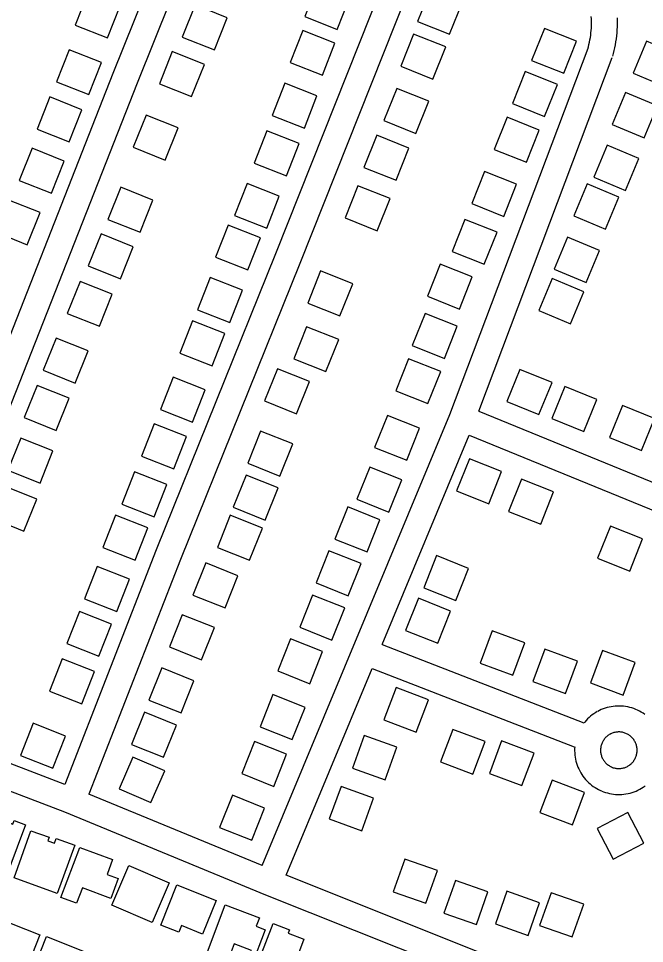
# Model space of a CAD drawing. Extents: x 3567028 to 3605064, y 510945 to 536587.
# Drawn here: x 3584168 to 3584891, y 529945 to 531015 of the extents above; entities that cross this region are included whole.
import ezdxf

# ---------------------------------------------------------------- set-up
doc = ezdxf.new("R2010")
doc.units = 0
doc.layers.add('V-BLDG-OTLN', color=7, linetype='Continuous')
doc.layers.add('V-ROAD-CNTR', color=7, linetype='Continuous')

msp = doc.modelspace()

# ---------------------------------------------------------------- linework, layer by layer
at = {"layer": 'V-BLDG-OTLN'}
for points in [[(3584536.2, 531002.2), (3584550.8, 531039.5), (3584513.6, 531054.1), (3584499, 531016.9)], [(3584270.8, 530992.4), (3584285.6, 531029.5), (3584248.4, 531044.3), (3584233.6, 531007.1)], [(3584644, 531048.6), (3584629.1, 531011.4), (3584666.2, 530996.6), (3584681.1, 531033.7)], [(3584372.1, 531030.4), (3584357.3, 530993.3), (3584394.4, 530978.4), (3584409.3, 531015.5)], [(3584519.2, 530949.1), (3584533.8, 530986.4), (3584496.6, 531001), (3584482, 530963.7)], [(3584624.6, 530996.7), (3584609.8, 530959.6), (3584646.9, 530944.7), (3584661.8, 530981.9)], [(3584798.2, 530951.4), (3584813, 530988.5), (3584775.8, 531003.3), (3584761, 530966.2)], [(3584893.6, 530988.6), (3584878.2, 530951.7), (3584915.1, 530936.3), (3584930.5, 530973.2)], [(3584249.2, 530926.7), (3584263.9, 530963.9), (3584226.8, 530978.6), (3584212, 530941.4)], [(3584345.8, 530976.4), (3584330.9, 530939.3), (3584368.1, 530924.4), (3584382.9, 530961.5)], [(3584776, 530901.5), (3584790.8, 530938.6), (3584753.7, 530953.4), (3584738.9, 530916.3)], [(3584498.4, 530888.1), (3584513, 530925.3), (3584475.8, 530939.9), (3584461.2, 530902.7)], [(3584605.2, 530933.9), (3584590.3, 530896.8), (3584627.4, 530881.9), (3584642.3, 530919)], [(3584226.7, 530872.1), (3584241.4, 530909.3), (3584204.2, 530924.1), (3584189.5, 530886.9)], [(3584869.5, 530929.1), (3584854.1, 530892.2), (3584891, 530876.8), (3584906.4, 530913.7)], [(3584315.5, 530903.1), (3584300.6, 530866), (3584337.7, 530851.1), (3584352.6, 530888.3)], [(3584755, 530848.6), (3584769.8, 530885.7), (3584732.6, 530900.5), (3584717.8, 530863.4)], [(3584477.7, 530833), (3584492.3, 530870.2), (3584455.1, 530884.8), (3584440.5, 530847.6)], [(3584582.1, 530879.7), (3584567.3, 530842.5), (3584604.4, 530827.7), (3584619.3, 530864.8)], [(3584848.2, 530868.4), (3584832.8, 530831.5), (3584869.7, 530816.1), (3584885.1, 530853)], [(3584206.1, 530812.8), (3584220.8, 530850), (3584183.7, 530864.8), (3584168.9, 530827.6)], [(3584728.9, 530786), (3584743.7, 530823.2), (3584706.6, 530838), (3584691.8, 530800.8)], [(3584286.4, 530819.6), (3584271.5, 530782.5), (3584308.7, 530767.6), (3584323.5, 530804.7)], [(3584454.9, 530772.2), (3584469.5, 530809.5), (3584432.2, 530824.1), (3584417.6, 530786.9)], [(3584560.2, 530821.4), (3584545.4, 530784.2), (3584582.5, 530769.4), (3584597.4, 530806.5)], [(3584825.1, 530823.5), (3584809.7, 530786.6), (3584846.6, 530771.2), (3584862, 530808.1)], [(3584178.2, 530753.2), (3584193, 530790.4), (3584155.8, 530805.1), (3584141.1, 530768)], [(3584433.2, 530724.1), (3584447.8, 530761.3), (3584410.5, 530775.9), (3584395.9, 530738.7)], [(3584706.3, 530730.6), (3584721.1, 530767.7), (3584683.9, 530782.5), (3584669.1, 530745.4)], [(3584263.6, 530765.8), (3584248.7, 530728.7), (3584285.8, 530713.8), (3584300.7, 530750.9)], [(3584802.6, 530761.8), (3584787.2, 530724.9), (3584824.1, 530709.5), (3584839.5, 530746.4)], [(3584677.7, 530678.8), (3584692.5, 530716), (3584655.4, 530730.8), (3584640.6, 530693.6)], [(3584517.2, 530722.9), (3584502.3, 530685.7), (3584539.4, 530670.9), (3584554.3, 530708)], [(3584239.4, 530710.9), (3584224.5, 530673.8), (3584261.6, 530658.9), (3584276.5, 530696)], [(3584412.2, 530663.4), (3584426.8, 530700.7), (3584389.5, 530715.3), (3584374.9, 530678)], [(3584784.6, 530714), (3584769.2, 530677.1), (3584806.1, 530661.7), (3584821.5, 530698.6)], [(3584392, 530613.4), (3584406.6, 530650.6), (3584369.3, 530665.2), (3584354.7, 530628)], [(3584660.2, 530621.9), (3584675.1, 530659.1), (3584637.9, 530673.9), (3584623.1, 530636.7)], [(3584501, 530658.5), (3584486.1, 530621.3), (3584523.3, 530606.5), (3584538.1, 530643.6)], [(3584211.5, 530645.2), (3584196.6, 530608.1), (3584233.7, 530593.2), (3584248.6, 530630.4)], [(3584641.2, 530569.6), (3584656, 530606.7), (3584618.8, 530621.5), (3584604, 530584.4)], [(3584467.3, 530609.9), (3584452.4, 530572.8), (3584489.5, 530557.9), (3584504.4, 530595.1)], [(3584732.4, 530572), (3584769.5, 530557), (3584784.6, 530594), (3584747.5, 530609.1)], [(3584189.5, 530590.6), (3584174.6, 530553.4), (3584211.7, 530538.6), (3584226.6, 530575.7)], [(3584369.3, 530548.1), (3584383.9, 530585.4), (3584346.7, 530600), (3584332.1, 530562.7)], [(3584784.4, 530552.4), (3584821.5, 530537.3), (3584836.5, 530574.4), (3584799.5, 530589.4)], [(3584851, 530530.4), (3584888, 530515.3), (3584903.1, 530552.4), (3584866.1, 530567.4)], [(3584616.8, 530504), (3584631.6, 530541.2), (3584594.4, 530556), (3584579.6, 530518.8)], [(3584347.6, 530494.2), (3584362.2, 530531.4), (3584324.9, 530546.1), (3584310.3, 530508.8)], [(3584447.9, 530537.8), (3584433, 530500.6), (3584470.1, 530485.8), (3584485, 530522.9)], [(3584170.7, 530529.7), (3584155.8, 530492.6), (3584193, 530477.7), (3584207.8, 530514.9)], [(3584726.4, 530490.9), (3584689.2, 530505.7), (3584674.4, 530468.6), (3584711.6, 530453.8)], [(3584596.2, 530444.1), (3584611, 530481.3), (3584573.9, 530496.1), (3584559.1, 530459)], [(3584324.8, 530438.8), (3584339.4, 530476), (3584302.2, 530490.6), (3584287.6, 530453.4)], [(3584431, 530487), (3584416.1, 530449.9), (3584453.3, 530435), (3584468.1, 530472.2)], [(3584152.1, 530474.1), (3584137.2, 530437), (3584174.3, 530422.1), (3584189.2, 530459.2)], [(3584786.4, 530467.4), (3584749.2, 530482.2), (3584734.4, 530445), (3584771.6, 530430.2)], [(3584412.8, 530440.5), (3584397.9, 530403.4), (3584435, 530388.5), (3584449.9, 530425.7)], [(3584570.9, 530398.1), (3584585.7, 530435.3), (3584548.6, 530450.1), (3584533.8, 530413)], [(3584302.9, 530388.6), (3584317.5, 530425.8), (3584280.3, 530440.5), (3584265.7, 530403.2)], [(3584889.3, 530413.1), (3584852.1, 530427.9), (3584837.3, 530390.8), (3584874.5, 530376)], [(3584549, 530347.5), (3584563.9, 530384.7), (3584526.7, 530399.5), (3584511.9, 530362.3)], [(3584651.1, 530393.9), (3584636.3, 530356.7), (3584673.5, 530341.9), (3584688.2, 530379.1)], [(3584281.7, 530329.4), (3584296.3, 530366.6), (3584259.1, 530381.3), (3584244.5, 530344)], [(3584384.5, 530385.4), (3584369.6, 530348.3), (3584406.8, 530333.4), (3584421.6, 530370.5)], [(3584530.2, 530296.2), (3584545, 530333.3), (3584507.8, 530348.2), (3584493, 530311)], [(3584630.2, 530344.5), (3584615.4, 530307.3), (3584652.5, 530292.5), (3584667.3, 530329.7)], [(3584261, 530277.6), (3584275.6, 530314.8), (3584238.4, 530329.4), (3584223.8, 530292.2)], [(3584357.4, 530325.5), (3584342.5, 530288.4), (3584379.7, 530273.5), (3584394.5, 530310.7)], [(3584701.7, 530269.4), (3584739.2, 530255.5), (3584753.1, 530293), (3584715.6, 530306.9)], [(3584504.7, 530245.7), (3584519.5, 530282.9), (3584482.4, 530297.7), (3584467.6, 530260.5)], [(3584762.6, 530248.4), (3584800.1, 530234.5), (3584814, 530272), (3584776.5, 530285.9)], [(3584829.2, 530246.6), (3584866.7, 530232.7), (3584880.6, 530270.2), (3584843, 530284.1)], [(3584241.3, 530222.7), (3584255.9, 530260), (3584218.6, 530274.6), (3584204, 530237.3)], [(3584333.6, 530264), (3584318.8, 530226.9), (3584355.9, 530212), (3584370.8, 530249.2)], [(3584641.8, 530227.3), (3584604.4, 530241.4), (3584590.2, 530204), (3584627.6, 530189.9)], [(3584484.4, 530181.3), (3584499.2, 530218.4), (3584462, 530233.2), (3584447.2, 530196.1)], [(3584313.5, 530212.7), (3584298.6, 530175.6), (3584335.7, 530160.7), (3584350.6, 530197.8)], [(3584207.7, 530148.1), (3584222.3, 530185.3), (3584185, 530200), (3584170.4, 530162.7)], [(3584567.7, 530185.9), (3584554.1, 530148.2), (3584591.7, 530134.7), (3584605.3, 530172.3)], [(3584707.4, 530178.8), (3584670, 530193), (3584655.8, 530155.6), (3584693.2, 530141.4)], [(3584463.1, 530127.1), (3584477.9, 530164.3), (3584440.8, 530179.1), (3584426, 530141.9)], [(3584763.8, 530165.4), (3584726.4, 530179.6), (3584712.2, 530142.1), (3584749.6, 530128)], [(3584284.3, 530124.2), (3584321, 530108.3), (3584337, 530145), (3584300.3, 530160.9)], [(3584822.2, 530120.2), (3584784.8, 530134.4), (3584770.7, 530097), (3584808.1, 530082.8)], [(3584540.8, 530127), (3584527.2, 530089.4), (3584564.8, 530075.8), (3584578.4, 530113.4)], [(3584437.6, 530064.8), (3584452.4, 530102), (3584415.3, 530116.8), (3584400.5, 530079.6)], [(3584126.6, 530100.2), (3584144.6, 530093.6), (3584143.3, 530090.1), (3584161.6, 530083.3), (3584163.1, 530087.5), (3584176.2, 530082.6), (3584157.1, 530031.2), (3584146, 530035.3), (3584143.9, 530029.4), (3584121.9, 530037.6), (3584124.1, 530043.3), (3584107.7, 530049.4)], [(3584872.3, 530096.9), (3584836.8, 530078.3), (3584855.3, 530042.9), (3584890.8, 530061.4)], [(3584162.9, 530021.5), (3584182.5, 530075.9), (3584203.5, 530068.3), (3584202, 530064.3), (3584209.8, 530061.4), (3584211.7, 530066.8), (3584233.1, 530059.1), (3584212.9, 530003.4)], [(3584217.2, 529998.7), (3584238.9, 530056.6), (3584276.9, 530042.4), (3584270.5, 530025.3), (3584283.2, 530020.6), (3584274.6, 529997.6), (3584242, 530009.8), (3584235.3, 529992)], [(3584295.6, 530035.8), (3584342.1, 530015.7), (3584322.4, 529969.9), (3584275.8, 529989.9)], [(3584601.1, 530005.3), (3584638.8, 529992.1), (3584652.1, 530029.8), (3584614.4, 530043.1)], [(3584351.1, 530013.4), (3584396.5, 529995.3), (3584380.9, 529956.4), (3584356.3, 529966.2), (3584353.3, 529958.5), (3584332.5, 529966.8)], [(3584659.6, 529980.7), (3584697.3, 529967.4), (3584710.6, 530005.2), (3584672.9, 530018.4)], [(3584719.2, 529968.2), (3584757, 529954.9), (3584770.2, 529992.6), (3584732.5, 530005.9)], [(3584770.2, 529966.4), (3584807.9, 529953.1), (3584821.2, 529990.8), (3584783.5, 530004.1)], [(3584407, 529990.2), (3584446.5, 529975.2), (3584442.8, 529965.4), (3584453.2, 529961.4), (3584437.4, 529919.5), (3584431.4, 529921.8), (3584437.3, 529937.4), (3584417.4, 529945), (3584409.3, 529923.7), (3584385.3, 529932.8)], [(3584142.8, 529975), (3584192.9, 529955.3), (3584174.4, 529908.4), (3584124.4, 529928)], [(3584440.9, 529912.6), (3584462.5, 529968.6), (3584481.4, 529961.3), (3584479.9, 529957.3), (3584497.8, 529950.3), (3584491.6, 529934), (3584504.1, 529929.2), (3584492.8, 529899.9), (3584478, 529905.6), (3584480.1, 529911), (3584464.5, 529917), (3584460, 529905.3)], [(3584200.3, 529953.4), (3584248, 529934.5), (3584229.8, 529888.4), (3584204.2, 529898.5), (3584202.8, 529895), (3584180.7, 529903.7)]]:
    msp.add_lwpolyline(points, close=True, dxfattribs=at)
at = {"layer": 'V-ROAD-CNTR'}
for points in [[(3584485.6, 531466.2), (3584448.8, 531378.6), (3584277.2, 530951.2), (3584113.6, 530535.6), (3583987, 530219.5)], [(3584513.2, 531454.6), (3584476.6, 531367.2), (3584305.1, 530940.1), (3584141.5, 530524.5), (3584014.9, 530208.6)], [(3584630, 531157.7), (3584465.1, 530742.6), (3584327.3, 530400.5), (3584221.5, 530129.4)], [(3584657.9, 531146.6), (3584493, 530731.4), (3584355.2, 530389.4), (3584249.4, 530118.2)], [(3584825.9, 530979.2), (3584826.7, 530982), (3584827.3, 530984.6), (3584827.9, 530987.3), (3584828.5, 530989.9), (3584828.9, 530992.6), (3584829.3, 530995.3), (3584829.6, 530998), (3584829.9, 531000.7), (3584830.1, 531003.4), (3584830.2, 531006.1), (3584830.3, 531008.8), (3584830.2, 531011.5), (3584830.1, 531014.2), (3584830, 531016.9)], [(3584854.7, 530971.1), (3584855.6, 530974.2), (3584856.5, 530977.6), (3584857.3, 530981), (3584857.9, 530984.4), (3584858.5, 530987.8), (3584859.1, 530991.3), (3584859.5, 530994.7), (3584859.8, 530998.2), (3584860, 531001.7), (3584860.2, 531005.2), (3584860.3, 531008.6), (3584860.2, 531012.1), (3584860.1, 531015.6)], [(3584449.6, 530035.7), (3584666.5, 530556.9), (3584826.3, 530980.4)], [(3584700, 530560.8), (3584854.3, 530969.8)], [(3584700, 530560.8), (3585053.4, 530416.3), (3585248.2, 530341.1)], [(3584588.4, 530291.2), (3584689, 530532.9)], [(3584689, 530532.9), (3585042.4, 530388.4), (3585238.7, 530312.6)], [(3584588.4, 530291.2), (3584821.2, 530200.7)], [(3584477.4, 530024.4), (3584576.9, 530263.5)], [(3584576.9, 530263.5), (3584810.2, 530172.9)], [(3584891.8, 530210.3), (3584889.8, 530211.7), (3584887.8, 530212.9), (3584885.7, 530214.1), (3584883.5, 530215.2), (3584881.3, 530216.1), (3584879.1, 530217), (3584876.8, 530217.8), (3584874.5, 530218.4), (3584872.1, 530219), (3584869.7, 530219.4), (3584867.4, 530219.7), (3584865, 530219.9), (3584862.6, 530220), (3584860.1, 530220), (3584857.7, 530219.8), (3584855.4, 530219.6), (3584853, 530219.2), (3584850.6, 530218.8), (3584848.3, 530218.2), (3584846, 530217.5), (3584843.7, 530216.7), (3584841.5, 530215.8), (3584839.3, 530214.8), (3584837.5, 530213.8)], [(3584221.5, 530129.4), (3584014.9, 530208.6)], [(3584836.9, 530213.5), (3584835.1, 530212.4), (3584833.1, 530211.1), (3584831.1, 530209.7), (3584829.2, 530208.2), (3584827.4, 530206.7), (3584825.7, 530205), (3584824, 530203.3), (3584822.4, 530201.4), (3584821.6, 530200.4)], [(3584851.9, 530187.5), (3584850.8, 530186.9), (3584849.9, 530186.3), (3584849.1, 530185.8), (3584848.4, 530185.1), (3584847.6, 530184.5), (3584846.9, 530183.8), (3584846.2, 530183.1), (3584845.6, 530182.3), (3584844.9, 530181.5), (3584844.4, 530180.7), (3584843.8, 530179.9), (3584843.3, 530179), (3584842.9, 530178.2), (3584842.4, 530177.3), (3584842.1, 530176.3), (3584841.7, 530175.4), (3584841.5, 530174.4), (3584841.2, 530173.5), (3584841, 530172.5), (3584840.9, 530171.5), (3584840.8, 530170.5), (3584840.7, 530169.5), (3584840.7, 530168.5), (3584840.7, 530167.6), (3584840.8, 530166.6), (3584841, 530165.6), (3584841.1, 530164.6), (3584841.4, 530163.6), (3584841.6, 530162.7), (3584841.9, 530161.7), (3584842.3, 530160.8), (3584842.7, 530159.9), (3584843.2, 530159), (3584843.6, 530158.1), (3584844.2, 530157.3), (3584844.7, 530156.5), (3584845.3, 530155.7), (3584846, 530154.9), (3584846.6, 530154.2), (3584847.3, 530153.5), (3584848.1, 530152.8), (3584848.9, 530152.2), (3584849.7, 530151.6), (3584850.5, 530151.1), (3584851.3, 530150.5), (3584852.2, 530150.1), (3584853.2, 530149.6), (3584853.7, 530149.3)], [(3584853.2, 530149.6), (3584854.5, 530149.1), (3584855.4, 530148.7), (3584856.4, 530148.5), (3584857.4, 530148.2), (3584858.3, 530148), (3584859.3, 530147.9), (3584860.3, 530147.8), (3584861.3, 530147.7), (3584862.3, 530147.7), (3584863.3, 530147.8), (3584864.3, 530147.9), (3584865.3, 530148), (3584866.2, 530148.2), (3584867.2, 530148.4), (3584868.2, 530148.7), (3584869.1, 530149), (3584870, 530149.4), (3584870.9, 530149.8), (3584871.8, 530150.2), (3584872.7, 530150.7), (3584873.5, 530151.3), (3584874.3, 530151.8), (3584875.1, 530152.4), (3584875.9, 530153.1), (3584876.6, 530153.8), (3584877.3, 530154.5), (3584878, 530155.2), (3584878.6, 530156), (3584879.2, 530156.8), (3584879.7, 530157.6), (3584880.2, 530158.5), (3584880.7, 530159.4), (3584881.1, 530160.3), (3584881.5, 530161.2), (3584881.8, 530162.1), (3584882.1, 530163.1), (3584882.4, 530164), (3584882.6, 530165), (3584882.8, 530166), (3584882.9, 530167), (3584882.9, 530168), (3584883, 530168.9), (3584882.9, 530169.9), (3584882.9, 530170.9), (3584882.7, 530171.9), (3584882.6, 530172.9), (3584882.4, 530173.9), (3584882.1, 530174.8), (3584881.8, 530175.8), (3584881.4, 530176.7), (3584881.1, 530177.6), (3584880.6, 530178.5), (3584880.1, 530179.4), (3584879.6, 530180.2), (3584879.1, 530181.1), (3584878.5, 530181.9), (3584877.9, 530182.6), (3584877.2, 530183.4), (3584876.5, 530184.1), (3584875.8, 530184.7), (3584875, 530185.4), (3584874.2, 530186), (3584873.4, 530186.6), (3584872.5, 530187.1), (3584871.7, 530187.6), (3584870.8, 530188), (3584869.9, 530188.4), (3584868.9, 530188.8), (3584868, 530189.1), (3584867, 530189.3), (3584866.1, 530189.6), (3584865.1, 530189.7), (3584864.1, 530189.9), (3584863.1, 530190), (3584862.1, 530190), (3584861.1, 530190), (3584860.1, 530189.9), (3584859.2, 530189.8), (3584858.2, 530189.7), (3584857.2, 530189.5), (3584856.2, 530189.2), (3584855.3, 530188.9), (3584854.3, 530188.6), (3584853.4, 530188.2), (3584852.5, 530187.8), (3584851.3, 530187.2)], [(3584710.1, 529899.2), (3584454, 530001.5), (3584221.6, 530097.3), (3584003.8, 530180.7)], [(3584810.9, 530172.8), (3584810.7, 530170.5), (3584810.7, 530168.1), (3584810.8, 530165.7), (3584811, 530163.3), (3584811.3, 530160.9), (3584811.8, 530158.5), (3584812.3, 530156.2), (3584812.9, 530153.9), (3584813.7, 530151.6), (3584814.6, 530149.4), (3584815.5, 530147.2), (3584816.6, 530145), (3584817.8, 530142.9), (3584819.1, 530140.9), (3584820.4, 530138.9), (3584821.9, 530137), (3584823.4, 530135.1), (3584825.1, 530133.3), (3584826.8, 530131.7), (3584828.6, 530130), (3584830.4, 530128.5), (3584832.3, 530127.1), (3584834.3, 530125.8), (3584836.4, 530124.5), (3584838.5, 530123.4), (3584840.6, 530122.3), (3584841.7, 530121.9)], [(3584842.2, 530121.7), (3584844.1, 530120.9), (3584846.3, 530120.1), (3584848.7, 530119.5), (3584851, 530118.9), (3584853.4, 530118.4), (3584855.7, 530118.1), (3584858.1, 530117.9), (3584860.5, 530117.7), (3584862.9, 530117.7), (3584865.3, 530117.9), (3584867.7, 530118.1), (3584870.1, 530118.4), (3584872.5, 530118.9), (3584874.8, 530119.4), (3584877.1, 530120.1), (3584879.4, 530120.9), (3584881.7, 530121.7), (3584883.9, 530122.7), (3584886, 530123.8), (3584888.1, 530125), (3584890.1, 530126.3), (3584892.1, 530127.7)], [(3584449.6, 530035.7), (3584249.4, 530118.2)], [(3584721.2, 529927), (3584477.4, 530024.4)]]:
    msp.add_lwpolyline(points, dxfattribs=at)

doc.saveas('drawing.dxf')
